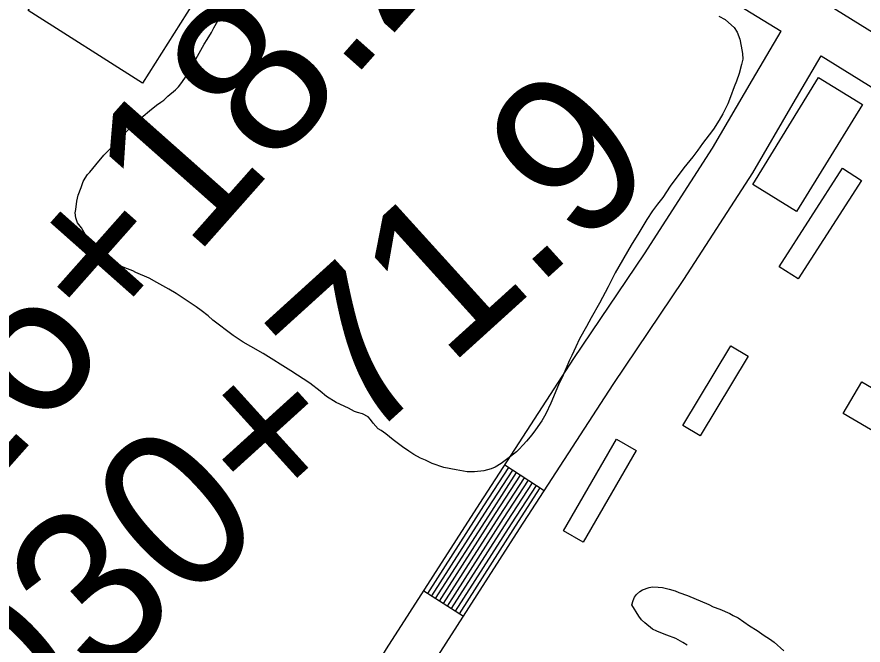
# Model space of a CAD drawing. Extents: x 3823584 to 3861785, y 301729 to 327625.
# Drawn here: x 3856634 to 3857174, y 315534 to 315934 of the extents above; entities that cross this region are included whole.
import ezdxf

# ---------------------------------------------------------------- set-up
doc = ezdxf.new("R2010")
doc.units = 0
for name, color, linetype in [('V-BLDG-OTLN', 7, 'Continuous'), ('V-ROAD-CNTR', 7, 'Continuous'), ('V-SITE-VEGE', 7, 'Continuous'), ('V-SURV-IDEN', 7, 'Continuous')]:
    doc.layers.add(name, color=color, linetype=linetype)

msp = doc.modelspace()

# ---------------------------------------------------------------- linework, layer by layer
at = {"layer": 'V-BLDG-OTLN'}
for points in [[(3856766.93, 315975.4), (3856714.26, 315892.3), (3856641.31, 315938.55), (3856693.98, 316021.64)], [(3857103.5, 315827.49), (3857145.57, 315895.87), (3857173.48, 315878.7), (3857131.41, 315810.32)], [(3857172.86, 315830.16), (3857132.48, 315767.33), (3857120.35, 315775.13), (3857160.73, 315837.96)], [(3857100.61, 315718.09), (3857070.1, 315667.2), (3857058.97, 315673.87), (3857089.47, 315724.76)], [(3857191.03, 315664.07), (3857161.17, 315681.6), (3857173.01, 315701.77), (3857202.87, 315684.24)], [(3857029.19, 315657.94), (3856995.35, 315599.43), (3856982.75, 315606.73), (3857016.58, 315665.23)]]:
    msp.add_lwpolyline(points, close=True, dxfattribs=at)
at = {"layer": 'V-ROAD-CNTR'}
for p, q in [((3856945.38, 315648.73), (3856970.56, 315632.41)), ((3856893.72, 315568.38), (3856918.99, 315552.2))]:
    msp.add_line(p, q, dxfattribs=at)
for points in [[(3856697.31, 316220.03), (3857152.48, 315941.77), (3857517.22, 315715.65), (3857529.61, 315707.52)], [(3856681.66, 316194.43), (3857121.68, 315925.44)], [(3856757.61, 315355.63), (3856772.27, 315374.13), (3856791.78, 315403.33), (3856811.02, 315433.06), (3856840.19, 315482.17), (3856870.04, 315531.42), (3856929.49, 315624.21), (3856989.4, 315716.64), (3857034.59, 315783.43), (3857077.94, 315850.81), (3857103.45, 315894.34), (3857121.68, 315925.44)], [(3857003.24, 315257.78), (3856974.16, 315279.6), (3856943.46, 315300.79), (3856908.41, 315315.13), (3856854.3, 315326.23), (3856816.14, 315334.12), (3856785.08, 315341.99), (3856796.54, 315356.45), (3856816.85, 315386.84), (3856836.52, 315417.25), (3856865.92, 315466.73), (3856895.51, 315515.55), (3856954.71, 315607.96), (3857014.42, 315700.08), (3857059.63, 315766.91), (3857103.51, 315835.11), (3857129.33, 315879.17), (3857147.24, 315909.72)], [(3857147.24, 315909.72), (3857512.19, 315683.47)], [(3856896.25, 315566.77), (3856932.01, 315622.58), (3856947.9, 315647.1)], [(3856898.78, 315565.15), (3856934.53, 315620.96), (3856950.42, 315645.47)], [(3856901.3, 315563.53), (3856937.05, 315619.33), (3856952.94, 315643.84)], [(3856903.83, 315561.91), (3856939.57, 315617.71), (3856955.45, 315642.2)], [(3856906.36, 315560.29), (3856942.1, 315616.08), (3856957.97, 315640.57)], [(3856908.88, 315558.67), (3856944.62, 315614.46), (3856960.49, 315638.94)], [(3856911.41, 315557.06), (3856947.14, 315612.83), (3856963.01, 315637.31)], [(3856913.93, 315555.44), (3856949.66, 315611.21), (3856965.52, 315635.68)], [(3856916.46, 315553.82), (3856952.18, 315609.58), (3856968.04, 315634.04)]]:
    msp.add_lwpolyline(points, dxfattribs=at)
msp.add_spline([(3854116.13, 316942.4), (3854169.42, 316931.52), (3854298.84, 316901.82), (3854437.58, 316854.58), (3854560.47, 316798.18), (3854671.19, 316730.15), (3854747.11, 316675.95), (3854806.61, 316630.04), (3854875.81, 316567.34), (3854972.81, 316478.01), (3855148.5, 316306.83), (3855485, 315981.59), (3856075.1, 315410.1), (3856623.47, 314884.78), (3857154.48, 314370.37), (3857470.65, 314060.55), (3857747.38, 313795.59), (3858247.58, 313313.32), (3858629.53, 312940.33), (3859041.83, 312538.5), (3859429.79, 312165.72), (3859613.32, 311989.18)], degree=3, dxfattribs=at)
at = {"layer": 'V-SITE-VEGE'}
for points in [[(3856759.75, 315927.52), (3856762.44, 315931.99), (3856764.19, 315935.39)], [(3857081.84, 315934.96), (3857085.86, 315932.74), (3857088.17, 315930.85), (3857091.7, 315927.7), (3857093.53, 315924.73), (3857095.35, 315920.35), (3857096.22, 315915.84), (3857096.95, 315911.17), (3857097.22, 315907.6), (3857096.4, 315904.03), (3857094.93, 315898.46), (3857093.17, 315893.51), (3857091.73, 315889.95), (3857089.33, 315883.46), (3857087.56, 315878.97), (3857084.38, 315872.64), (3857082.16, 315868.63), (3857078.52, 315862.92), (3857075.84, 315859.22), (3857071.43, 315853.68), (3857068.58, 315849.52), (3857065.27, 315845.21), (3857059.6, 315838.29)], [(3856988.15, 315718.42), (3856986.71, 315715.49), (3856984.32, 315709.92), (3856982.72, 315705.91), (3856979.7, 315699.73), (3856974.75, 315688.13), (3856971.56, 315681.34), (3856969.02, 315676.86), (3856965.07, 315671.01), (3856962.71, 315667.93), (3856959.24, 315663.77), (3856957.04, 315661.62), (3856954.36, 315658.55), (3856952.79, 315657.17), (3856949.03, 315654.11), (3856943.08, 315649.67), (3856939.32, 315647.23), (3856936.67, 315646.17), (3856931.99, 315644.98), (3856926.08, 315644.28), (3856921.42, 315644.33), (3856914.45, 315645.5), (3856906.54, 315647.14), (3856899.12, 315649.72), (3856894.79, 315651.78), (3856891.7, 315653.06), (3856887.38, 315655.29), (3856884.29, 315657.5), (3856880.13, 315660.19), (3856874.13, 315664.76), (3856869.51, 315668.54), (3856866.58, 315670.6), (3856864.58, 315671.71), (3856861.36, 315675.32), (3856859.68, 315677.67), (3856858.3, 315679.39), (3856854.59, 315681.3), (3856851.49, 315682.11), (3856849.48, 315682.76), (3856845.78, 315684.82), (3856837.75, 315688.64), (3856831.73, 315692.44), (3856827.58, 315695.75), (3856820.96, 315700.8), (3856808.93, 315708.7), (3856791.35, 315719.78), (3856783.33, 315724.22), (3856778.54, 315727.07), (3856772.23, 315731.19), (3856759.29, 315741.12), (3856756.21, 315743.8), (3856751.75, 315747.27), (3856748.52, 315749.64), (3856735.72, 315758.02), (3856731.1, 315760.87), (3856723.53, 315764.99), (3856718.6, 315767.85), (3856710.09, 315771.52), (3856708.08, 315772.47), (3856702.98, 315774.4), (3856699.58, 315775.99), (3856697.42, 315776.79), (3856694.48, 315778.23), (3856689.56, 315782.16), (3856686.34, 315785.31), (3856679.74, 315792.53), (3856675.32, 315799.89), (3856672.87, 315803.02), (3856671.82, 315806.29), (3856671.39, 315809.41), (3856671.88, 315811.73), (3856672.41, 315816.85), (3856673.39, 315820.72), (3856675.31, 315825.67), (3856676.59, 315829.38), (3856677.71, 315831.54), (3856679.29, 315833.86), (3856680.7, 315835.39), (3856684.48, 315840.16), (3856689.68, 315846.32), (3856693.61, 315850.31), (3856700.54, 315858), (3856706.51, 315863.68), (3856708.39, 315865.21), (3856712.47, 315869.2), (3856714.67, 315871.19), (3856718.75, 315874.56), (3856723.29, 315878.08), (3856725.96, 315880.07), (3856727.84, 315881.29), (3856730.51, 315883.9), (3856735.37, 315888.04), (3856737.26, 315889.88), (3856738.83, 315891.88), (3856741.36, 315895.42), (3856743.41, 315898.51), (3856746.12, 315903.6), (3856753.73, 315917.03), (3856755.62, 315919.96), (3856758.32, 315924.43), (3856759.75, 315927.52)], [(3857059.6, 315838.29), (3857050.91, 315826.43), (3857046.17, 315819.34), (3857042.86, 315815.03), (3857039.7, 315810.71), (3857036.06, 315805.16), (3857030.84, 315796.84), (3857025.94, 315788.97), (3857015.79, 315771.23), (3857011.33, 315762.27), (3857005.78, 315751.93), (3857000.39, 315742.51), (3856997.53, 315737.11), (3856993.08, 315729.09), (3856990.7, 315724.14), (3856988.15, 315718.42)], [(3857061.65, 315533.66), (3857059.03, 315535.55), (3857054.39, 315537.93), (3857048.83, 315540.17), (3857046.04, 315541.14), (3857042.33, 315542.73), (3857039.71, 315544.01), (3857034.63, 315547.95), (3857032.63, 315549.99), (3857030.95, 315552.34), (3857026.37, 315559.54), (3857027.18, 315562.17), (3857028.14, 315564.33), (3857029.4, 315566.03), (3857031.44, 315568.02), (3857033.32, 315569.09), (3857037.53, 315570.59), (3857039.71, 315571.04), (3857043.28, 315570.84), (3857046.08, 315570.49), (3857050.26, 315569.51), (3857053.97, 315568.38), (3857056.45, 315567.42), (3857062.01, 315565.49), (3857075.46, 315559.74), (3857078.4, 315558.31), (3857082.57, 315556.71), (3857088.91, 315554), (3857091.07, 315552.73), (3857094.16, 315551.29), (3857101.56, 315546.08), (3857106.33, 315543.08), (3857110.8, 315539.92), (3857114.2, 315537.7), (3857117.12, 315535.65), (3857123.43, 315530.14)]]:
    msp.add_lwpolyline(points, dxfattribs=at)

# ---------------------------------------------------------------- texts
at = {"layer": 'V-SURV-IDEN'}
for s, rotation, p in [('1024+26.3', 56.861, (3856358.68, 315550.13)), ('1026+18.2', 48.4494, (3856498.29, 315499.36)), ('1030+71.9', 42.1951, (3856575.83, 315408.22))]:
    msp.add_text(s, height=100, rotation=rotation, dxfattribs=at).set_placement(p)

doc.saveas('drawing.dxf')
